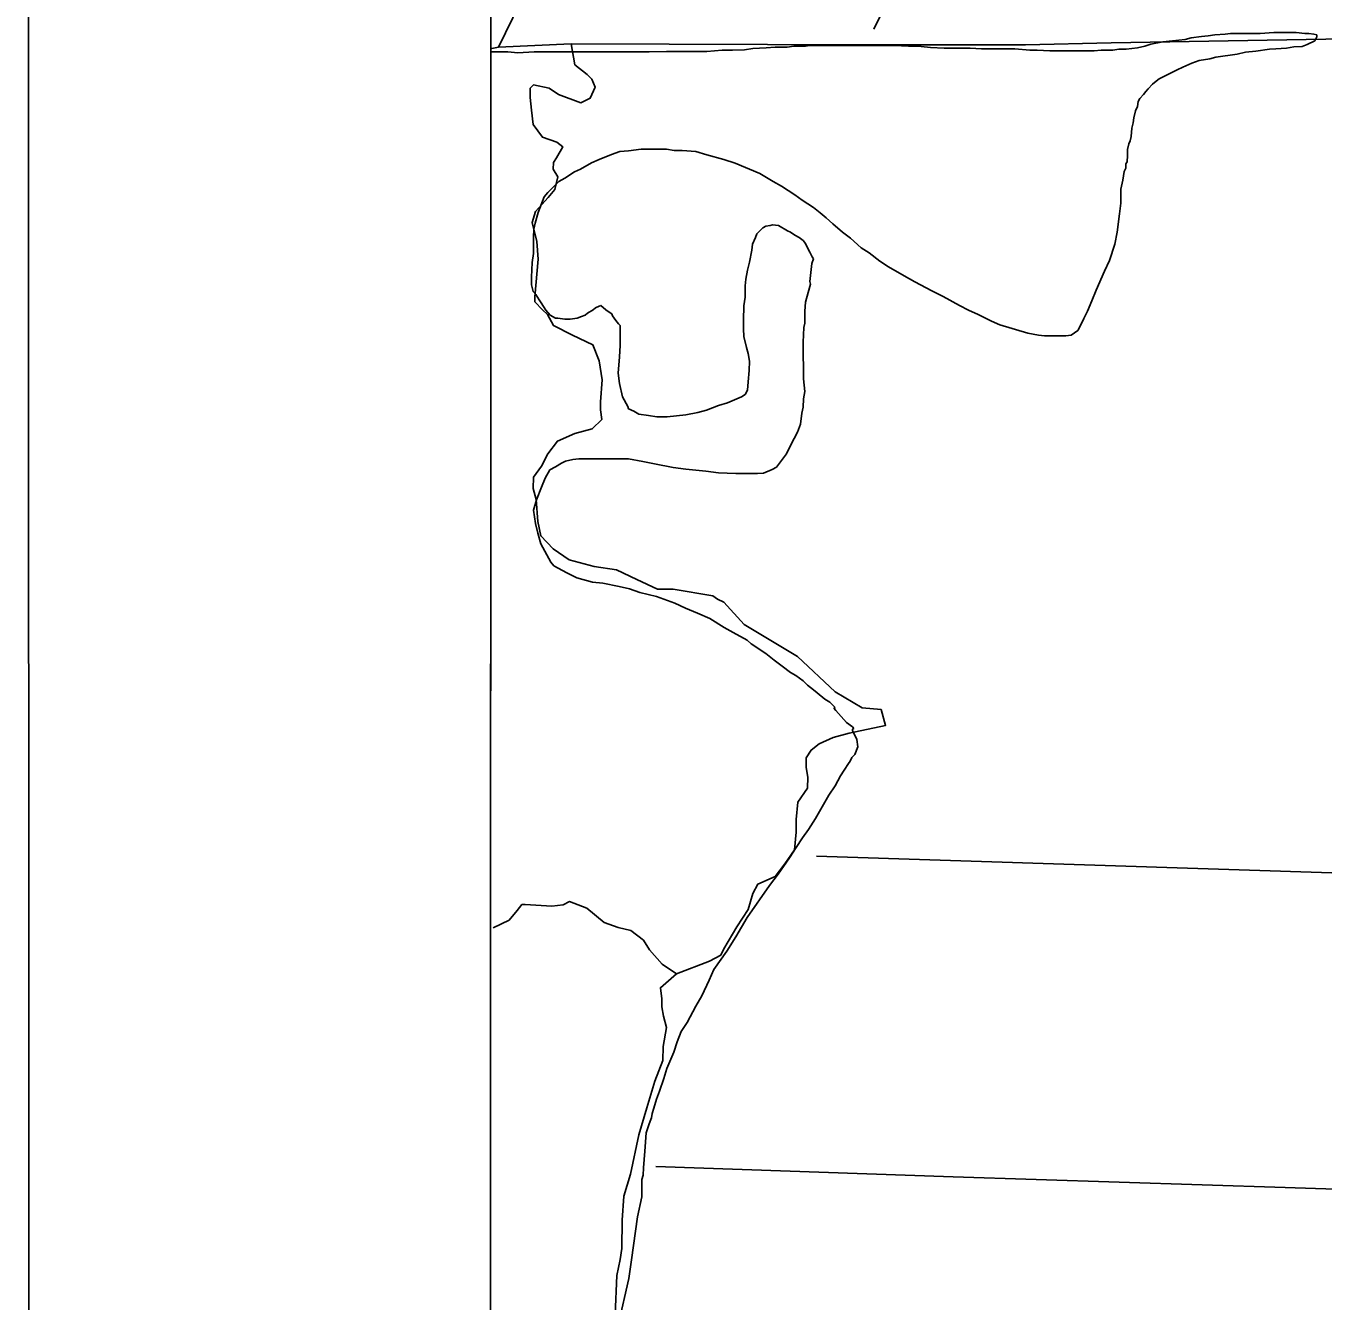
# Model space of a CAD drawing. Extents: x 3271442 to 3309282, y 752266 to 777610.
# Drawn here: x 3274776 to 3277046, y 758921 to 761152 of the extents above; entities that cross this region are included whole.
import ezdxf

# ---------------------------------------------------------------- set-up
doc = ezdxf.new("R2010")
doc.units = 0
for name, color, linetype in [('V-ANNO-SYMB', 7, 'Continuous'), ('V-GRID-FRAM', 7, 'Continuous'), ('V-SITE-VEGE', 7, 'Continuous'), ('V-TOPO-SHOR', 7, 'Continuous')]:
    doc.layers.add(name, color=color, linetype=linetype)

msp = doc.modelspace()

# ---------------------------------------------------------------- linework, layer by layer
at = {"layer": 'V-ANNO-SYMB'}
msp.add_lwpolyline([(3274782.3, 753474.8), (3307865.5, 753484.4), (3307858.8, 776401), (3274775.6, 776391.3), (3274782.3, 753474.8)], dxfattribs=at)
at = {"layer": 'V-GRID-FRAM'}
msp.add_lwpolyline([(3275591.3, 775827.4), (3307043.5, 775836.6), (3307056.7, 757650.8), (3275588.7, 757641.7), (3275591.3, 775827.4)], dxfattribs=at)
at = {"layer": 'V-SITE-VEGE'}
for p, q in [((3276744, 761119.9), (3276765.1, 761124.1)), ((3276765.1, 761124.1), (3276782, 761126.2)), ((3276782, 761126.2), (3276804.2, 761128.3)), ((3276804.2, 761128.3), (3276814.8, 761131.4)), ((3276814.8, 761131.4), (3276832.8, 761133.5)), ((3276832.8, 761133.5), (3276844.4, 761134.6)), ((3276844.4, 761134.6), (3276856, 761136.7)), ((3276856, 761136.7), (3276874, 761137.7)), ((3276874, 761137.7), (3276883.5, 761138.7)), ((3276883.5, 761138.7), (3276935.3, 761138.6)), ((3276935.3, 761138.6), (3276959.6, 761140.7)), ((3276959.6, 761140.7), (3276998.7, 761140.7)), ((3276998.7, 761140.7), (3277013.5, 761138.5)), ((3277013.5, 761138.5), (3277020.9, 761138.5)), ((3277031.4, 761125.8), (3277017.7, 761119.5)), ((3277020.9, 761138.5), (3277029.3, 761137.4)), ((3277029.3, 761137.4), (3277034.6, 761136.4)), ((3277034.6, 761133.2), (3277031.4, 761125.8)), ((3277034.6, 761136.4), (3277034.6, 761133.2)), ((3275588.7, 758036.3), (3275589.2, 761107)), ((3275589.2, 761107), (3275618.7, 761106.9)), ((3275618.7, 761106.9), (3275636.7, 761104.8)), ((3275636.7, 761104.8), (3275665.2, 761106.8)), ((3275665.2, 761106.8), (3275866, 761106.5)), ((3275866, 761106.5), (3275896.6, 761107.5)), ((3275896.6, 761107.5), (3275967.4, 761107.4)), ((3275967.4, 761107.4), (3275993.8, 761109.5)), ((3275993.8, 761109.5), (3276011.8, 761109.5)), ((3276011.8, 761109.5), (3276032.9, 761110.5)), ((3276032.9, 761110.5), (3276047.7, 761112.6)), ((3276047.7, 761112.6), (3276070.9, 761113.6)), ((3276070.9, 761113.6), (3276086.8, 761114.6)), ((3276086.8, 761114.6), (3276107.9, 761114.6)), ((3276107.9, 761114.6), (3276119.6, 761116.7)), ((3276119.6, 761116.7), (3276139.6, 761116.7)), ((3276139.6, 761116.7), (3276147, 761117.7)), ((3276147, 761117.7), (3276307.6, 761117.4)), ((3276307.6, 761117.4), (3276320.3, 761116.4)), ((3276320.3, 761116.4), (3276342.5, 761116.3)), ((3276342.5, 761116.3), (3276358.3, 761114.2)), ((3276358.3, 761114.2), (3276382.6, 761113.1)), ((3276382.6, 761113.1), (3276428.1, 761113)), ((3276428.1, 761113), (3276448.1, 761111.9)), ((3276448.1, 761111.9), (3276506.3, 761111.8)), ((3276506.3, 761111.8), (3276532.7, 761109.7)), ((3276532.7, 761109.7), (3276545.3, 761109.7)), ((3276545.3, 761109.7), (3276567.5, 761108.6)), ((3276567.5, 761108.6), (3276644.7, 761108.5)), ((3276644.7, 761108.5), (3276657.3, 761109.5)), ((3276657.3, 761109.5), (3276677.4, 761109.5)), ((3276677.4, 761109.5), (3276688, 761111.6)), ((3276688, 761111.6), (3276700.7, 761111.5)), ((3276700.7, 761111.5), (3276720.7, 761113.6)), ((3276720.7, 761113.6), (3276733.4, 761116.8)), ((3276733.4, 761116.8), (3276744, 761119.9)), ((3276895.1, 761102.8), (3276858.1, 761097.6)), ((3276909.9, 761105.9), (3276895.1, 761102.8)), ((3276927.8, 761108), (3276909.9, 761105.9)), ((3276952.1, 761111.1), (3276927.8, 761108)), ((3276962.7, 761112.2), (3276952.1, 761111.1)), ((3276981.7, 761113.2), (3276962.7, 761112.2)), ((3276994.4, 761115.3), (3276981.7, 761113.2)), ((3277009.2, 761116.3), (3276994.4, 761115.3)), ((3277017.7, 761119.5), (3277009.2, 761116.3)), ((3276799.9, 761079.7), (3276790.4, 761075.5)), ((3276815.8, 761087.1), (3276799.9, 761079.7)), ((3276828.5, 761091.3), (3276815.8, 761087.1)), ((3276847.5, 761094.4), (3276828.5, 761091.3)), ((3276858.1, 761097.6), (3276847.5, 761094.4)), ((3276758.7, 761059.7), (3276753.4, 761055.5)), ((3276771.4, 761066), (3276758.7, 761059.7)), ((3276778.8, 761069.2), (3276771.4, 761066)), ((3276790.4, 761075.5), (3276778.8, 761069.2)), ((3276735.4, 761037.5), (3276731.2, 761032.2)), ((3276739.7, 761041.7), (3276735.4, 761037.5)), ((3276747.1, 761050.2), (3276739.7, 761041.7)), ((3276753.4, 761055.5), (3276747.1, 761050.2)), ((3276720.6, 761011.1), (3276717.4, 761003.7)), ((3276721.7, 761019.6), (3276720.6, 761011.1)), ((3276724.8, 761024.9), (3276721.7, 761019.6)), ((3276731.2, 761032.2), (3276724.8, 761024.9)), ((3276714.2, 760991.1), (3276713.1, 760982.6)), ((3276717.4, 761003.7), (3276714.2, 760991.1)), ((3276711, 760973.1), (3276709.9, 760958.3)), ((3276713.1, 760982.6), (3276711, 760973.1)), ((3276705.7, 760945.6), (3276703.6, 760936.1)), ((3276707.8, 760950.9), (3276705.7, 760945.6)), ((3276709.9, 760958.3), (3276707.8, 760950.9)), ((3275800.2, 760927), (3275779, 760918.6)), ((3275815, 760932.3), (3275800.2, 760927)), ((3275829.8, 760933.3), (3275815, 760932.3)), ((3275852, 760936.4), (3275829.8, 760933.3)), ((3275896.3, 760936.4), (3275852, 760936.4)), ((3275910.1, 760934.2), (3275896.3, 760936.4)), ((3275923.8, 760934.2), (3275910.1, 760934.2)), ((3275948.1, 760932.1), (3275923.8, 760934.2)), ((3275967.1, 760926.7), (3275948.1, 760932.1)), ((3275996.7, 760918.2), (3275967.1, 760926.7)), ((3276703.5, 760925.6), (3276702.5, 760914)), ((3276703.6, 760936.1), (3276703.5, 760925.6)), ((3275746.2, 760901.7), (3275735.7, 760896.5)), ((3275765.3, 760912.3), (3275746.2, 760901.7)), ((3275779, 760918.6), (3275765.3, 760912.3)), ((3276016.7, 760911.9), (3275996.7, 760918.2)), ((3276060, 760893.8), (3276016.7, 760911.9)), ((3276697.2, 760897.1), (3276695, 760882.3)), ((3276700.3, 760903.4), (3276697.2, 760897.1)), ((3276700.4, 760910.8), (3276700.3, 760903.4)), ((3276702.5, 760914), (3276700.4, 760910.8)), ((3275708.2, 760879.6), (3275689.1, 760860.6)), ((3275718.7, 760885.9), (3275708.2, 760879.6)), ((3275735.7, 760896.5), (3275718.7, 760885.9)), ((3276083.3, 760880.1), (3276060, 760893.8)), ((3276098, 760871.6), (3276083.3, 760880.1)), ((3276695, 760882.3), (3276691.8, 760866.4)), ((3275682.8, 760853.2), (3275672.2, 760825.8)), ((3275689.1, 760860.6), (3275682.8, 760853.2)), ((3276121.3, 760856.8), (3276098, 760871.6)), ((3276133.9, 760847.2), (3276121.3, 760856.8)), ((3276691.8, 760866.4), (3276691.8, 760842.1)), ((3276154, 760834.5), (3276133.9, 760847.2)), ((3276165.6, 760825), (3276154, 760834.5)), ((3276691.8, 760842.1), (3276689.6, 760823.1)), ((3275666.8, 760806.8), (3275664.7, 760796.2)), ((3275672.2, 760825.8), (3275666.8, 760806.8)), ((3276176.1, 760816.5), (3276165.6, 760825)), ((3276187.7, 760805.9), (3276176.1, 760816.5)), ((3276689.6, 760823.1), (3276685.4, 760791.4)), ((3275664.7, 760796.2), (3275663.6, 760782.5)), ((3276052.5, 760781.9), (3276054.6, 760788.2)), ((3276054.6, 760788.2), (3276065.2, 760798.7)), ((3276065.2, 760798.7), (3276070.5, 760801.9)), ((3276070.5, 760801.9), (3276077.9, 760802.9)), ((3276077.9, 760802.9), (3276082.1, 760804)), ((3276082.1, 760804), (3276092.6, 760802.9)), ((3276092.6, 760802.9), (3276108.5, 760793.4)), ((3276108.5, 760793.4), (3276113.8, 760791.3)), ((3276113.8, 760791.3), (3276121.1, 760786)), ((3276121.1, 760786), (3276128.5, 760781.7)), ((3276204.6, 760791.1), (3276187.7, 760805.9)), ((3276218.3, 760780.5), (3276204.6, 760791.1)), ((3276685.4, 760791.4), (3276681.1, 760770.3)), ((3275663.6, 760782.5), (3275663.6, 760753.9)), ((3276046.1, 760759.7), (3276047.2, 760770.2)), ((3276047.2, 760770.2), (3276052.5, 760781.9)), ((3276128.5, 760781.7), (3276135.9, 760776.4)), ((3276135.9, 760776.4), (3276140.1, 760771.1)), ((3276140.1, 760771.1), (3276143.3, 760763.7)), ((3276143.3, 760763.7), (3276147.5, 760756.3)), ((3276237.3, 760763.6), (3276218.3, 760780.5)), ((3276251.1, 760755.1), (3276237.3, 760763.6)), ((3276681.1, 760770.3), (3276671.6, 760741.8)), ((3275663.6, 760753.9), (3275661.5, 760738.1)), ((3276038.6, 760724.8), (3276041.8, 760738.5)), ((3276041.8, 760738.5), (3276046.1, 760759.7)), ((3276147.5, 760756.3), (3276151.7, 760747.9)), ((3276153.8, 760744.7), (3276150.7, 760736.3)), ((3276151.7, 760747.9), (3276153.8, 760744.7)), ((3276270.1, 760740.3), (3276251.1, 760755.1)), ((3276284.8, 760730.8), (3276270.1, 760740.3)), ((3276671.6, 760741.8), (3276663.1, 760722.8)), ((3275661.5, 760738.1), (3275660.4, 760712.7)), ((3276035.4, 760709), (3276038.6, 760724.8)), ((3276150.7, 760736.3), (3276147.4, 760704.6)), ((3276312.3, 760714.9), (3276284.8, 760730.8)), ((3276663.1, 760722.8), (3276648.2, 760690)), ((3275660.4, 760712.7), (3275660.3, 760699)), ((3275660.3, 760699), (3275663.5, 760687.4)), ((3276034.3, 760677.3), (3276034.4, 760697.4)), ((3276034.4, 760697.4), (3276035.4, 760709)), ((3276147.4, 760696.1), (3276140, 760668.7)), ((3276147.4, 760704.6), (3276148.5, 760700.3)), ((3276148.5, 760700.3), (3276147.4, 760696.1)), ((3276331.3, 760704.3), (3276312.3, 760714.9)), ((3276360.8, 760688.4), (3276331.3, 760704.3)), ((3275663.5, 760687.4), (3275667.7, 760682.1)), ((3275667.7, 760682.1), (3275674, 760672.6)), ((3275674, 760672.6), (3275677.2, 760667.3)), ((3276032.2, 760662.5), (3276034.3, 760677.3)), ((3276380.9, 760678.8), (3276360.8, 760688.4)), ((3276409.4, 760663), (3276380.9, 760678.8)), ((3276640.8, 760671), (3276633.4, 760653.1)), ((3276648.2, 760690), (3276640.8, 760671)), ((3275677.2, 760667.3), (3275685.6, 760654.6)), ((3275685.6, 760654.6), (3275693, 760646.1)), ((3275754.3, 760646), (3275758.5, 760649.2)), ((3275758.5, 760649.2), (3275768, 760655.5)), ((3275768, 760655.5), (3275772.3, 760658.7)), ((3275772.3, 760658.7), (3275778.6, 760661.8)), ((3275778.6, 760661.8), (3275781.8, 760662.9)), ((3275781.8, 760662.9), (3275790.2, 760655.5)), ((3275790.2, 760655.5), (3275794.5, 760652.3)), ((3275794.5, 760652.3), (3275800.8, 760648.1)), ((3275800.8, 760648.1), (3275801.8, 760644.9)), ((3276031.1, 760637.1), (3276032.2, 760662.5)), ((3276140, 760668.7), (3276138.9, 760652.8)), ((3276138.9, 760652.8), (3276138.9, 760631.7)), ((3276425.2, 760654.5), (3276409.4, 760663)), ((3276442.1, 760647.1), (3276425.2, 760654.5)), ((3276633.4, 760653.1), (3276627, 760640.4)), ((3275693, 760646.1), (3275702.5, 760640.8)), ((3275702.5, 760640.8), (3275706.7, 760640.8)), ((3275706.7, 760640.8), (3275718.4, 760638.7)), ((3275718.4, 760638.7), (3275727.9, 760638.7)), ((3275727.9, 760638.7), (3275740.5, 760640.8)), ((3275740.5, 760640.8), (3275747.9, 760643.9)), ((3275747.9, 760643.9), (3275754.3, 760646)), ((3275801.8, 760644.9), (3275808.2, 760636.4)), ((3275808.2, 760636.4), (3275812.4, 760631.1)), ((3275812.4, 760631.1), (3275815.5, 760628)), ((3275815.5, 760628), (3275815.5, 760593.1)), ((3276031.1, 760622.3), (3276031.1, 760637.1)), ((3276138.9, 760631.7), (3276136.7, 760624.3)), ((3276465.4, 760635.4), (3276442.1, 760647.1)), ((3276480.1, 760629), (3276465.4, 760635.4)), ((3276528.7, 760614.2), (3276480.1, 760629)), ((3276620.7, 760626.7), (3276616.4, 760619.3)), ((3276627, 760640.4), (3276620.7, 760626.7)), ((3276032.1, 760608.6), (3276031.1, 760622.3)), ((3276036.3, 760589.6), (3276032.1, 760608.6)), ((3276136.7, 760624.3), (3276135.6, 760598.9)), ((3276547.7, 760611), (3276528.7, 760614.2)), ((3276558.3, 760609.9), (3276547.7, 760611)), ((3276595.3, 760609.8), (3276558.3, 760609.9)), ((3276604.8, 760610.9), (3276595.3, 760609.8)), ((3276616.4, 760619.3), (3276604.8, 760610.9)), ((3275815.5, 760593.1), (3275814.4, 760573)), ((3276039.5, 760579), (3276036.3, 760589.6)), ((3276135.6, 760598.9), (3276135.6, 760578.9)), ((3275814.4, 760573), (3275812.2, 760544.5)), ((3276041.6, 760565.3), (3276039.5, 760579)), ((3276041.5, 760549.4), (3276041.6, 760565.3)), ((3276135.6, 760578.9), (3276136.6, 760551.4)), ((3275812.2, 760544.5), (3275814.3, 760526.5)), ((3276039.4, 760529.3), (3276041.5, 760549.4)), ((3276136.6, 760551.4), (3276136.6, 760534.5)), ((3276136.6, 760534.5), (3276138.7, 760512.3)), ((3275814.3, 760526.5), (3275819.6, 760503.3)), ((3276034.1, 760507.2), (3276038.3, 760514.6)), ((3276038.3, 760514.6), (3276039.4, 760529.3)), ((3276138.7, 760512.3), (3276136.5, 760499.6)), ((3275819.6, 760503.3), (3275829.1, 760486.4)), ((3275987.5, 760488.2), (3276003.4, 760492.4)), ((3276003.4, 760492.4), (3276027.7, 760503)), ((3276027.7, 760503), (3276034.1, 760507.2)), ((3276136.5, 760499.6), (3276135.5, 760484.8)), ((3275829.1, 760486.4), (3275830.1, 760482.1)), ((3275830.1, 760482.1), (3275839.6, 760477.9)), ((3275839.6, 760477.9), (3275848.1, 760472.6)), ((3275848.1, 760472.6), (3275865, 760470.5)), ((3275865, 760470.5), (3275879.7, 760468.3)), ((3275879.7, 760468.3), (3275897.7, 760468.3)), ((3275897.7, 760468.3), (3275930.5, 760471.4)), ((3275930.5, 760471.4), (3275951.6, 760475.6)), ((3275951.6, 760475.6), (3275966.4, 760479.8)), ((3275966.4, 760479.8), (3275987.5, 760488.2)), ((3276133.3, 760474.3), (3276131.2, 760455.2)), ((3276135.5, 760484.8), (3276133.3, 760474.3)), ((3276131.2, 760455.2), (3276125.9, 760441.5)), ((3276125.9, 760441.5), (3276114.2, 760419.3)), ((3276106.8, 760403.5), (3276088.8, 760380.3)), ((3276114.2, 760419.3), (3276106.8, 760403.5)), ((3275692.6, 760375.6), (3275684.1, 760360.9)), ((3275702.1, 760380.9), (3275692.6, 760375.6)), ((3275712.7, 760387.2), (3275702.1, 760380.9)), ((3275720.1, 760390.4), (3275712.7, 760387.2)), ((3275732.8, 760393.5), (3275720.1, 760390.4)), ((3275743.3, 760394.6), (3275732.8, 760393.5)), ((3275830, 760394.4), (3275743.3, 760394.6)), ((3275855.3, 760390.2), (3275830, 760394.4)), ((3275875.4, 760385.9), (3275855.3, 760390.2)), ((3275908.1, 760379.5), (3275875.4, 760385.9)), ((3275930.3, 760376.3), (3275908.1, 760379.5)), ((3275965.2, 760373.1), (3275930.3, 760376.3)), ((3276081.4, 760376.1), (3276066.6, 760369.8)), ((3276088.8, 760380.3), (3276081.4, 760376.1)), ((3275684.1, 760360.9), (3275677.7, 760345)), ((3275987.4, 760369.9), (3275965.2, 760373.1)), ((3276018, 760368.8), (3275987.4, 760369.9)), ((3276056, 760368.7), (3276018, 760368.8)), ((3276066.6, 760369.8), (3276056, 760368.7)), ((3275677.7, 760345), (3275669.3, 760322.8)), ((3275669.3, 760322.8), (3275663.9, 760304.9)), ((3275663.9, 760304.9), (3275667.1, 760281.6)), ((3275667.1, 760281.6), (3275671.3, 760264.7)), ((3275671.3, 760264.7), (3275676.5, 760245.7)), ((3275676.5, 760245.7), (3275694.4, 760214)), ((3275694.4, 760214), (3275699.7, 760207.6)), ((3275699.7, 760207.6), (3275721.9, 760194.9)), ((3275721.9, 760194.9), (3275739.8, 760186.4)), ((3275739.8, 760186.4), (3275767.3, 760179)), ((3275767.3, 760179), (3275785.2, 760176.9)), ((3275785.2, 760176.9), (3275813.8, 760171.5)), ((3275813.8, 760171.5), (3275831.7, 760167.3)), ((3275831.7, 760167.3), (3275849.7, 760160.9)), ((3275849.7, 760160.9), (3275879.2, 760153.5)), ((3275879.2, 760153.5), (3275910.9, 760141.8)), ((3275910.9, 760141.8), (3275929.9, 760133.3)), ((3275929.9, 760133.3), (3275951.1, 760124.8)), ((3275951.1, 760124.8), (3275972.2, 760115.3)), ((3275972.2, 760115.3), (3275997.5, 760099.4)), ((3275997.5, 760099.4), (3276013.3, 760090.9)), ((3276013.3, 760090.9), (3276037.6, 760077.1)), ((3276037.6, 760077.1), (3276045, 760070.8)), ((3276045, 760070.8), (3276070.3, 760053.8)), ((3276070.3, 760053.8), (3276085.1, 760042.2)), ((3276085.1, 760042.2), (3276098.8, 760031.6)), ((3276098.8, 760031.6), (3276113.6, 760021)), ((3276113.6, 760021), (3276123.1, 760015.7)), ((3276123.1, 760015.7), (3276135.8, 760006.2)), ((3276135.8, 760006.2), (3276143.1, 759998.8)), ((3276143.1, 759998.8), (3276153.7, 759990.3)), ((3276153.7, 759990.3), (3276160, 759985)), ((3276160, 759985), (3276173.7, 759974.4)), ((3276173.7, 759974.4), (3276182.2, 759969.1)), ((3276182.2, 759969.1), (3276191.7, 759959.6)), ((3276191.7, 759959.6), (3276189.6, 759958.6)), ((3276189.6, 759958.6), (3276192.7, 759954.3)), ((3276192.7, 759954.3), (3276211.7, 759933.2)), ((3276211.7, 759933.2), (3276222.3, 759925.8)), ((3276222.3, 759925.8), (3276224.4, 759922.6)), ((3276224.4, 759922.6), (3276222.3, 759921.5)), ((3276222.3, 759921.5), (3276222.3, 759919.4)), ((3276222.3, 759919.4), (3276229.6, 759903.6)), ((3276229.6, 759903.6), (3276231.7, 759890.9)), ((3276226.4, 759877.1), (3276221.1, 759871.9)), ((3276231.7, 759890.9), (3276226.4, 759877.1)), ((3276214.8, 759861.3), (3276207.4, 759849.7)), ((3276218, 759865.5), (3276214.8, 759861.3)), ((3276221.1, 759871.9), (3276218, 759865.5)), ((3276201, 759840.2), (3276191.5, 759822.3)), ((3276207.4, 759849.7), (3276201, 759840.2)), ((3276191.5, 759822.3), (3276180.9, 759806.4)), ((3276180.9, 759806.4), (3276157.6, 759765.3)), ((3276157.6, 759765.3), (3276144.9, 759746.3)), ((3276144.9, 759746.3), (3276134.3, 759731.5)), ((3276134.3, 759731.5), (3276123.7, 759714.6)), ((3276112, 759696.6), (3276091.9, 759668.2)), ((3276123.7, 759714.6), (3276112, 759696.6)), ((3276091.9, 759668.2), (3276077.1, 759648.1)), ((3276077.1, 759648.1), (3276037.9, 759592.2)), ((3276037.9, 759592.2), (3276017.8, 759558.4)), ((3276017.8, 759558.4), (3276001.9, 759533.1)), ((3276001.9, 759533.1), (3275979.6, 759501.4)), ((3275979.6, 759501.4), (3275971.2, 759482.4)), ((3275971.2, 759482.4), (3275958.4, 759454.9)), ((3275958.4, 759454.9), (3275947.9, 759437)), ((3275947.9, 759437), (3275933, 759408.5)), ((3275933, 759408.5), (3275922.4, 759392.7)), ((3275922.4, 759392.7), (3275915, 759374.7)), ((3275909.7, 759356.7), (3275897, 759328.2)), ((3275915, 759374.7), (3275909.7, 759356.7)), ((3275891.7, 759310.3), (3275884.2, 759288.1)), ((3275897, 759328.2), (3275891.7, 759310.3)), ((3275884.2, 759288.1), (3275878.9, 759274.4)), ((3275878.9, 759274.4), (3275874.7, 759258.5)), ((3275870.4, 759241.6), (3275869.3, 759238.5)), ((3275871.5, 759249), (3275870.4, 759241.6)), ((3275874.7, 759258.5), (3275871.5, 759249)), ((3275866.2, 759231.1), (3275860.9, 759215.2)), ((3275869.3, 759238.5), (3275866.2, 759231.1)), ((3275860.9, 759215.2), (3275858.7, 759183.5)), ((3275858.7, 759183.5), (3275856.5, 759154)), ((3275856.5, 759154), (3275855.5, 759141.3)), ((3275855.5, 759141.3), (3275853.3, 759133.9)), ((3275853.3, 759133.9), (3275853.3, 759103.3)), ((3275853.3, 759103.3), (3275845.8, 759068.4)), ((3275845.8, 759068.4), (3275835.2, 758993.4)), ((3275835.2, 758993.4), (3275830.9, 758960.7)), ((3275830.9, 758960.7), (3275812.8, 758881.4))]:
    msp.add_line(p, q, dxfattribs=at)
at = {"layer": 'V-TOPO-SHOR'}
msp.add_line((3276159.1, 759699.4), (3277202.4, 759665.9), dxfattribs=at)
for points in [[(3275805, 761550.1), (3275776.4, 761453.3), (3275755.4, 761418.8), (3275640.2, 761191), (3275602.7, 761115), (3275591.1, 761112.8)], [(3276259.2, 761146.6), (3276294.4, 761217.9), (3276327.1, 761261.6), (3276334.1, 761273.1)], [(3275602.7, 761115), (3275729.8, 761120.9), (3276245.1, 761119), (3276524.7, 761119), (3276674.9, 761122.4), (3277118.6, 761130.3)], [(3275729.8, 761120.9), (3275735.9, 761084.1), (3275758, 761067.3), (3275766.2, 761059), (3275771.6, 761045.1), (3275763.1, 761025.8), (3275746.5, 761017.6), (3275707.8, 761031.8), (3275691.3, 761043), (3275663.7, 761048.7), (3275658.1, 761043.2), (3275658, 761026.6), (3275660.6, 761004.5), (3275663.1, 760979.5), (3275679.5, 760957.3), (3275704.4, 760948.8), (3275715.4, 760940.4), (3275704.2, 760921.1), (3275698.6, 760912.8), (3275698.5, 760901.7), (3275706.7, 760887.8), (3275700.9, 760865.7), (3275689.7, 760852), (3275667.4, 760827.3), (3275661.7, 760807.9), (3275669.7, 760774.7), (3275672.3, 760744.2), (3275666.2, 760677.8), (3275666.1, 760669.5), (3275679.8, 760655.6), (3275688.1, 760647.2), (3275699, 760627.7), (3275732, 760610.8), (3275767.9, 760593.9), (3275778.7, 760566.2), (3275784, 760532.9), (3275780.9, 760494.2), (3275780.8, 760480.3), (3275783.4, 760463.7), (3275766.7, 760447.2), (3275736.2, 760439.2), (3275705.6, 760425.6), (3275688.8, 760403.6), (3275677.6, 760381.5), (3275663.6, 760362.3), (3275663.4, 760342.9), (3275668.8, 760323.5), (3275671.2, 760284.7), (3275676.6, 760259.8), (3275698.5, 760237.4), (3275726, 760217.8), (3275770.2, 760206.4), (3275808.9, 760200.5), (3275844.8, 760183.6), (3275880.6, 760166.7), (3275908.3, 760166.5), (3275977.4, 760154.9), (3275985.7, 760149.3), (3275996.7, 760143.6), (3276032.4, 760104.6), (3276126, 760048.5), (3276191.9, 759987), (3276238.8, 759958.9), (3276272, 759955.9), (3276280, 759928.2), (3276216.3, 759914.8), (3276188.5, 759906.8), (3276163.5, 759895.9), (3276149.6, 759884.9), (3276141.2, 759871.2), (3276141, 759854.6), (3276143.7, 759837.9), (3276143.5, 759818.6), (3276126.7, 759793.8), (3276123.7, 759763.4), (3276123.5, 759741.2), (3276120.5, 759710.8), (3276103.6, 759686), (3276086.9, 759664), (3276056.3, 759650.4), (3276047.9, 759633.9), (3276039.3, 759606.3), (3276019.7, 759576), (3275997.2, 759537.4), (3275991.6, 759526.4), (3275972.1, 759515.5), (3275913.8, 759493.8), (3275889.1, 759510.6), (3275867.1, 759535.7), (3275856.2, 759552.4), (3275834.2, 759569.2), (3275812.1, 759574.9), (3275787.3, 759583.5), (3275757, 759608.6), (3275726.7, 759619.9), (3275715.5, 759614.5), (3275696.1, 759611.9), (3275649.1, 759615), (3275643.6, 759615.1), (3275635.2, 759604.1), (3275621.2, 759587.6), (3275593.4, 759574)], [(3275913.8, 759493.8), (3275886, 759469.1), (3275888.6, 759449.8), (3275888.5, 759435.9), (3275891.1, 759419.3), (3275896.5, 759399.9), (3275890.6, 759366.7), (3275890.4, 759341.8), (3275876.3, 759305.9), (3275862.1, 759259), (3275847.9, 759212), (3275833.4, 759143), (3275822.1, 759104.3), (3275818.9, 759062.8), (3275818.5, 759013), (3275815.6, 758993.6), (3275809.8, 758966), (3275806.5, 758896.8)], [(3277316.8, 759108.6), (3276979.2, 759119.7), (3276398.1, 759138.3), (3275877.8, 759156.4)]]:
    msp.add_lwpolyline(points, dxfattribs=at)

doc.saveas('drawing.dxf')
